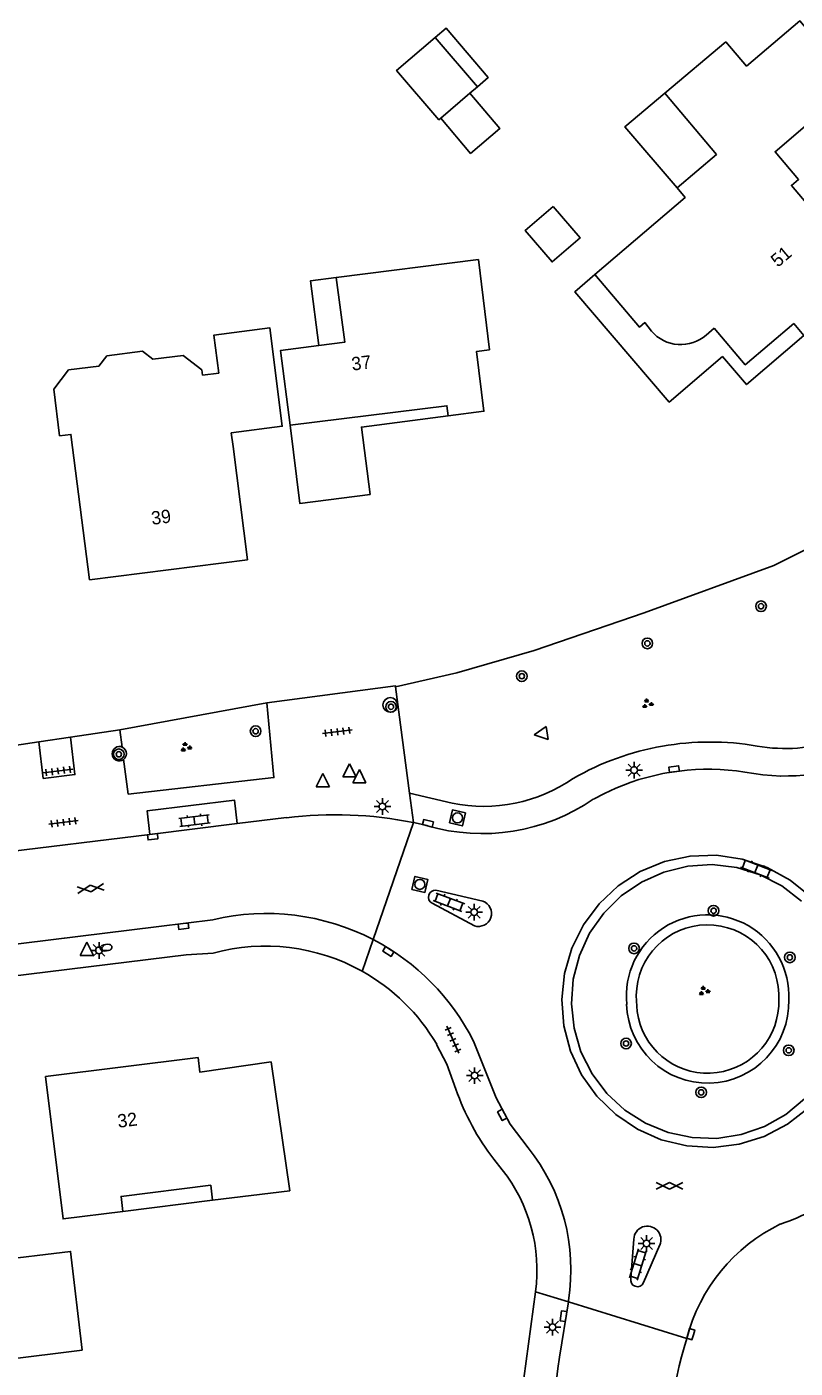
# Model space of a CAD drawing. Extents: x 131000 to 133013, y 393000 to 396501.
# Drawn here: x 131443.3 to 131501.1, y 395798 to 395898.9 of the extents above; entities that cross this region are included whole.
import ezdxf

# ---------------------------------------------------------------- set-up
doc = ezdxf.new("R2010")
doc.units = 0
for name, color, linetype in [('gg-afsc-erfafscheiding', 7, 'Continuous'), ('gg-anno-huisnummerreeks BGT', 7, 'Continuous'), ('gg-bbg-gedigitaliseerde bebouwing', 7, 'Continuous'), ('gg-bbg-gedigitaliseerde bijgebouw', 7, 'Continuous'), ('gg-bbg-hoofdgebouw', 7, 'Continuous'), ('gg-bbg-luifel en loopbrug', 7, 'Continuous'), ('gg-knt-verharding', 7, 'Continuous'), ('gt-grn-groengrens', 7, 'Continuous'), ('gt-grn-weggrens', 7, 'Continuous'), ('gt-symb-boom', 7, 'Continuous'), ('gt-symb-brandkraan', 7, 'Continuous'), ('gt-symb-gesloten verharding', 7, 'Continuous'), ('gt-symb-groenvak', 7, 'Continuous'), ('gt-symb-klinker verharding', 7, 'Continuous'), ('gt-symb-kolk', 7, 'Continuous'), ('gt-symb-lichtmast', 7, 'Continuous'), ('gt-symb-rioolschacht', 7, 'Continuous'), ('gt-symb-tegel verharding', 7, 'Continuous'), ('gt-symb-waterafsluiter', 7, 'Continuous')]:
    doc.layers.add(name, color=color, linetype=linetype)

# ---------------------------------------------------------------- blocks, each defined once
blk = doc.blocks.new('gt0-BOOM')
at = {"layer": 'gt-symb-boom'}
for radius in [0.4, 0.2]:
    blk.add_circle((0, 0), radius, dxfattribs=at)
blk = doc.blocks.new('gt0-KOLK')
at = {"layer": 'gt-symb-kolk'}
blk.add_lwpolyline([(0, 0), (0.37, 0), (0.37, 0.4), (-0.38, 0.4), (-0.38, 0), (0, 0)], dxfattribs=at)
blk = doc.blocks.new('gt0-KL1')
at = {"layer": 'gt-symb-klinker verharding'}
for p, q in [((-1.15, 0.3), (1.15, 0.3)), ((-1, -0.3), (-1, 0.3)), ((-0.5, 0.3), (-0.5, 0.45)), ((0, -0.3), (0, 0.3)), ((0.5, 0.3), (0.5, 0.45)), ((1, -0.3), (1, 0.3)), ((-1.15, -0.3), (1.15, -0.3)), ((-0.5, -0.45), (-0.5, -0.3)), ((0.5, -0.45), (0.5, -0.3))]:
    blk.add_line(p, q, dxfattribs=at)
blk = doc.blocks.new('gt0-GESVH1')
at = {"layer": 'gt-symb-gesloten verharding'}
for p, q in [((-0.99, -0.26), (0.01, 0.24)), ((0.01, -0.26), (-0.99, 0.24)), ((0.01, 0.24), (1.01, -0.26)), ((1.01, 0.24), (0.01, -0.26))]:
    blk.add_line(p, q, dxfattribs=at)
blk = doc.blocks.new('gt0-GRVAK')
at = {"layer": 'gt-symb-groenvak'}
for p, q in [((-0.11, 0.19), (-0.23, 0.24)), ((-0.18, 0.15), (0.09, 0.15)), ((-0.09, 0.21), (-0.16, 0.32)), ((-0.05, 0.21), (-0.05, 0.39)), ((0, 0.21), (0.06, 0.32)), ((0.02, 0.19), (0.13, 0.24)), ((0.26, -0.05), (0.2, 0.06)), ((0.31, -0.05), (0.31, 0.13)), ((0.35, -0.05), (0.41, 0.06)), ((-0.24, -0.23), (-0.36, -0.18)), ((-0.32, -0.26), (-0.05, -0.26)), ((-0.23, -0.21), (-0.29, -0.09)), ((-0.18, -0.2), (-0.18, -0.02)), ((-0.14, -0.21), (-0.07, -0.09)), ((-0.12, -0.23), (0, -0.18)), ((0.24, -0.07), (0.12, -0.02)), ((0.17, -0.11), (0.44, -0.11)), ((0.37, -0.07), (0.49, -0.02))]:
    blk.add_line(p, q, dxfattribs=at)
blk = doc.blocks.new('gt0-LMAST')
at = {"layer": 'gt-symb-lichtmast'}
for p, q in [((-0.18, 0.17), (-0.45, 0.44)), ((-0.01, 0.25), (-0.01, 0.62)), ((0.17, 0.17), (0.44, 0.44)), ((-0.26, 0), (-0.63, 0)), ((-0.18, -0.18), (-0.45, -0.45)), ((-0.01, -0.25), (-0.01, -0.63)), ((0.44, -0.45), (0.17, -0.18)), ((0.24, 0), (0.62, 0))]:
    blk.add_line(p, q, dxfattribs=at)
blk.add_circle((-0.01, 0), 0.25, dxfattribs=at)
blk = doc.blocks.new('gt0-RS')
at = {"layer": 'gt-symb-rioolschacht'}
blk.add_lwpolyline([(-0.5, -0.5), (0.5, -0.5), (0.5, 0.5), (-0.5, 0.5)], close=True, dxfattribs=at)
blk.add_circle((0, 0), 0.375, dxfattribs=at)
blk = doc.blocks.new('gt0-WAFSL')
at = {"layer": 'gt-symb-waterafsluiter'}
for p, q in [((-0.5, -0.33), (0, 0.67)), ((0, 0.67), (0.5, -0.33)), ((0.5, -0.33), (-0.5, -0.33))]:
    blk.add_line(p, q, dxfattribs=at)
blk = doc.blocks.new('gt0-TEG1')
at = {"layer": 'gt-symb-tegel verharding'}
for p, q in [((-1.12, 0), (1.12, 0)), ((-0.9, -0.25), (-0.9, 0.25)), ((-0.45, -0.25), (-0.45, 0.25)), ((0, -0.25), (0, 0.25)), ((0.45, -0.25), (0.45, 0.25)), ((0.9, -0.25), (0.9, 0.25))]:
    blk.add_line(p, q, dxfattribs=at)
blk = doc.blocks.new('gt0-BR')
at = {"layer": 'gt-symb-brandkraan'}
for centre, radius, start, end in [((-0.24, 0), 0.206, 107.5669, 252.4331), ((0.6, -2.66), 3, 106.892, 107.5669), ((0, -0.69), 0.938, 73.108, 106.892), ((-0.6, -2.66), 3, 72.4331, 73.108), ((0.24, 0), 0.206, 287.567, 72.4331), ((0.6, 2.66), 3, 252.4331, 253.108), ((0, 0.69), 0.938, 253.108, 286.8921), ((-0.6, 2.66), 3, 286.8921, 287.567)]:
    blk.add_arc(centre, radius, start, end, dxfattribs=at)

msp = doc.modelspace()

# ---------------------------------------------------------------- linework, layer by layer
at = {"layer": 'gg-afsc-erfafscheiding'}
msp.add_lwpolyline([(131471.03, 395849.25), (131475.62, 395850.3), (131481.45, 395851.98), (131489.73, 395854.82), (131499.48, 395858.39), (131508.21, 395862.74), (131513.37, 395866.67), (131519.24, 395871.39), (131527.72, 395881.59)], dxfattribs=at)
at = {"layer": 'gg-bbg-gedigitaliseerde bebouwing'}
for p, q in [((131495.86, 395897.78), (131491.27, 395893.92)), ((131458.8, 395867.34), (131458.67, 395868.36)), ((131459.88, 395858.82), (131458.8, 395867.34)), ((131457.26, 395810.64), (131463.08, 395811.34))]:
    msp.add_line(p, q, dxfattribs=at)
for points in [[(131491.27, 395893.92), (131495.16, 395889.3), (131492.21, 395886.78)], [(131492.21, 395886.78), (131492.8, 395886.07), (131486.02, 395880.27)], [(131478.1, 395874.61), (131477.25, 395881.39), (131466.56, 395880.04)], [(131466.56, 395880.04), (131467.2, 395875.18), (131465.25, 395874.93)], [(131457.73, 395872.86), (131457.36, 395875.71), (131461.57, 395876.25), (131462.5, 395868.86), (131458.67, 395868.36)], [(131500.98, 395876.58), (131497.32, 395873.48), (131494.98, 395876.24)], [(131457.73, 395872.86), (131456.51, 395872.71), (131456.46, 395873.1), (131455.06, 395874.19), (131452.78, 395873.9), (131452, 395874.5), (131449.32, 395874.16), (131448.71, 395873.38), (131446.43, 395873.09), (131445.31, 395871.64)], [(131465.25, 395874.93), (131462.38, 395874.56), (131463.09, 395868.93)], [(131444.7, 395819.95), (131446.02, 395809.24), (131450.52, 395809.8)], [(131450.52, 395809.8), (131450.38, 395810.93), (131457.12, 395811.77), (131457.26, 395810.64)]]:
    msp.add_lwpolyline(points, dxfattribs=at)
at = {"layer": 'gg-bbg-gedigitaliseerde bijgebouw'}
for p, q in [((131477.19, 395894.39), (131474, 395898.11)), ((131476.61, 395893.9), (131477.19, 395894.39)), ((131474.42, 395892.02), (131476.61, 395893.9))]:
    msp.add_line(p, q, dxfattribs=at)
for points in [[(131474, 395898.11), (131471.1, 395895.62), (131474.28, 395891.91), (131474.42, 395892.02)], [(131482.88, 395885.38), (131480.77, 395883.57), (131482.79, 395881.22), (131484.9, 395883.03), (131482.88, 395885.38)], [(131447.46, 395799.36), (131441.62, 395798.65), (131440.72, 395806.08), (131446.58, 395806.79), (131447.46, 395799.36)]]:
    msp.add_lwpolyline(points, dxfattribs=at)
at = {"layer": 'gg-bbg-hoofdgebouw'}
for p, q in [((131494.98, 395876.24), (131494.38, 395875.72)), ((131501.74, 395875.69), (131500.98, 395876.58)), ((131448, 395857.31), (131459.88, 395858.82)), ((131461.66, 395821.05), (131463.08, 395811.34))]:
    msp.add_line(p, q, dxfattribs=at)
for points in [[(131495.86, 395897.78), (131497.42, 395895.95), (131501.43, 395899.34), (131505.49, 395894.57), (131499.57, 395889.5), (131501.33, 395887.43), (131500.8, 395886.97), (131503.55, 395883.7), (131505.78, 395883.53), (131505.57, 395881.35), (131506.76, 395879.97), (131501.74, 395875.69)], [(131490.27, 395876.01), (131489.76, 395876.65), (131489.38, 395876.31), (131486.02, 395880.27)], [(131478.1, 395874.61), (131477.11, 395874.48), (131477.67, 395869.99), (131474.98, 395869.64)], [(131445.31, 395871.64), (131445.75, 395868.14), (131446.61, 395868.25), (131448, 395857.31)], [(131474.98, 395869.64), (131474.89, 395870.4), (131463.09, 395868.93)], [(131444.7, 395819.95), (131456.17, 395821.37), (131456.31, 395820.27), (131461.66, 395821.05)]]:
    msp.add_lwpolyline(points, dxfattribs=at)
msp.add_arc((131492.47, 395877.91), 2.91, 220.8215, 311.1341, dxfattribs=at)
at = {"layer": 'gg-bbg-luifel en loopbrug'}
msp.add_line((131450.52, 395809.8), (131457.26, 395810.64), dxfattribs=at)
for points in [[(131477.19, 395894.39), (131478, 395895.09), (131474.82, 395898.81), (131474, 395898.11)], [(131474.42, 395892.02), (131476.67, 395889.38), (131478.87, 395891.26), (131476.61, 395893.9)], [(131492.21, 395886.78), (131488.27, 395891.38), (131491.27, 395893.92)], [(131466.56, 395880.04), (131464.62, 395879.79), (131465.25, 395874.93)], [(131486.02, 395880.27), (131484.51, 395878.98), (131491.61, 395870.68), (131495.61, 395874.1), (131497.42, 395871.99), (131501.74, 395875.69)], [(131474.98, 395869.64), (131468.45, 395868.79), (131469.11, 395863.73), (131463.83, 395863.04), (131463.09, 395868.93)]]:
    msp.add_lwpolyline(points, dxfattribs=at)
at = {"layer": 'gg-knt-verharding'}
for p, q in [((131471.03, 395849.25), (131472.07, 395841.26)), ((131450.29, 395846.02), (131461.34, 395848.06)), ((131446.57, 395845.47), (131450.29, 395846.02)), ((131450.45, 395844.73), (131450.29, 395846.02)), ((131439.96, 395844.5), (131444.2, 395845.12)), ((131444.2, 395845.12), (131446.57, 395845.47)), ((131450.92, 395841.18), (131450.57, 395843.81)), ((131472.07, 395841.26), (131472.36, 395839.05)), ((131475.27, 395840.51), (131472.07, 395841.26)), ((131452.53, 395838.16), (131459.12, 395838.97)), ((131462.82, 395839.42), (131459.12, 395838.97)), ((131473.41, 395838.82), (131472.36, 395839.05)), ((131440.11, 395836.63), (131452.53, 395838.16)), ((131474.06, 395833.96), (131477.59, 395833.15)), ((131476.95, 395831.29), (131473.78, 395832.99)), ((131335.68, 395816.8), (131457.28, 395831.73)), ((131479.04, 395812.94), (131478.42, 395813.73)), ((131488.94, 395807.72), (131488.72, 395804.78)), ((131489.68, 395804.45), (131490.9, 395807.28)), ((131480.67, 395797.23), (131481.55, 395803.76)), ((131484.02, 395803), (131483.36, 395798.84)), ((131484.04, 395803.11), (131484.02, 395803))]:
    msp.add_line(p, q, dxfattribs=at)
for points in [[(131461.34, 395848.06), (131471.02, 395849.33), (131471.03, 395849.25)], [(131450.92, 395841.18), (131461.87, 395842.43), (131461.34, 395848.06)], [(131499.99, 395842.55), (131498.64, 395842.64), (131497.29, 395842.84)], [(131459.12, 395838.97), (131458.92, 395840.73), (131452.35, 395839.94), (131452.53, 395838.16)], [(131487.58, 395841.64), (131486.73, 395841.24), (131485.9, 395840.81)], [(131483.68, 395823.77), (131483.53, 395825.74), (131483.73, 395827.7), (131484.28, 395829.6), (131485.15, 395831.36), (131486.33, 395832.95), (131487.77, 395834.29), (131489.43, 395835.36), (131491.25, 395836.12), (131493.18, 395836.53), (131495.15, 395836.6), (131497.1, 395836.31), (131498.97, 395835.68), (131500.7, 395834.73), (131502.23, 395833.48)], [(131484.45, 395823.58), (131484.25, 395825.42), (131484.39, 395827.26), (131484.85, 395829.05), (131485.62, 395830.72), (131486.68, 395832.24), (131487.99, 395833.54), (131489.52, 395834.58), (131491.21, 395835.33), (131493, 395835.77), (131494.84, 395835.89), (131496.68, 395835.67), (131498.44, 395835.13), (131500.08, 395834.28), (131501.55, 395833.15)], [(131457.3, 395829.22), (131455.28, 395829.11), (131332.44, 395814.02)], [(131502.05, 395817.58), (131500.49, 395816.36), (131498.74, 395815.45), (131496.86, 395814.86), (131494.9, 395814.62), (131492.93, 395814.73), (131491.01, 395815.19), (131489.21, 395815.98), (131487.58, 395817.09), (131486.16, 395818.47), (131485.02, 395820.08), (131484.19, 395821.86), (131483.68, 395823.77)], [(131501.79, 395818.26), (131500.37, 395817.09), (131498.76, 395816.18), (131497.01, 395815.58), (131495.18, 395815.3), (131493.34, 395815.36), (131491.53, 395815.74), (131489.82, 395816.44), (131488.26, 395817.43), (131486.91, 395818.68), (131485.8, 395820.16), (131484.97, 395821.81), (131484.45, 395823.58)], [(131476.88, 395822.61), (131478.58, 395818.34), (131479.65, 395816.37), (131480.99, 395814.59)], [(131475.56, 395819), (131474.87, 395820.88), (131474.11, 395822.37)]]:
    msp.add_lwpolyline(points, dxfattribs=at)
for centre, radius, start, end in [((131470.62, 395847.9), 0.549, 0, 180), ((131470.62, 395847.9), 0.549, 180, 0), ((131450.25, 395844.23), 0.539, 67.2335, 179.9697), ((131450.24, 395844.23), 0.54, 0.0529, 67.1141), ((131494.69, 395824.34), 20.77, 80.2113, 119.7499), ((131500.34, 395856.94), 12.32, 260.1222, 288.4698), ((131500.24, 395857.52), 14.97, 269.025, 304.4169), ((131450.25, 395844.23), 0.539, 180.0179, 307.5937), ((131450.24, 395844.23), 0.54, 307.6699, 359.9539), ((131494.53, 395825.34), 17.72, 81.0578, 113.0978), ((131477.62, 395852.27), 12, 258.7102, 304.3492), ((131477.55, 395852.99), 14.77, 253.6975, 304.399), ((131466.47, 395810.15), 29.49, 78.4836, 97.1098), ((131474.01, 395833.45), 0.515, 84.8045, 163.9334), ((131474.01, 395833.45), 0.515, 163.9214, 242.8664), ((131477.26, 395832.22), 0.983, 251.7824, 70.2234), ((131461.31, 395814.78), 17.43, 62.6157, 103.3639), ((131461.25, 395814.86), 14.9, 60.8375, 105.3483), ((131461.32, 395814.78), 17.42, 26.7365, 62.6297), ((131461.25, 395814.86), 14.9, 30.2942, 60.8416), ((131493.05, 395825.07), 18.51, 199.1366, 217.7654), ((131469.51, 395805.41), 14.7, 351.0155, 38.6622), ((131469.45, 395805.39), 12.21, 352.3204, 38.2057), ((131494.29, 395825.67), 17.75, 288.703, 297.2744), ((131489.96, 395807.68), 1.02, 336.752, 177.6699), ((131505.77, 395796.92), 13.27, 115.8668, 165.453), ((131489.21, 395804.65), 0.507, 164.6475, 250.6305), ((131489.21, 395804.65), 0.507, 250.6142, 336.7393), ((131522.65, 395791.03), 31.12, 162.7663, 204.4825), ((131524.51, 395792.48), 41.64, 171.2228, 190.0713)]:
    msp.add_arc(centre, radius, start, end, dxfattribs=at)
at = {"layer": 'gt-grn-groengrens'}
for p, q in [((131489.13, 395826.04), (131489.2, 395824.85)), ((131499.85, 395826.17), (131499.84, 395825.23))]:
    msp.add_line(p, q, dxfattribs=at)
for centre, radius, start, end in [((131494.49, 395826), 6.11, 357.2308, 185.8338), ((131494.49, 395826), 5.36, 1.8002, 179.6424), ((131494.5, 395825.55), 6.1, 181.5651, 1.4995), ((131494.5, 395825.55), 5.35, 187.5407, 356.5732)]:
    msp.add_arc(centre, radius, start, end, dxfattribs=at)
at = {"layer": 'gt-grn-weggrens'}
for p, q in [((131469.33, 395830.25), (131472.36, 395839.05)), ((131468.51, 395827.86), (131469.33, 395830.25)), ((131484.02, 395803), (131481.55, 395803.76)), ((131492.93, 395800.25), (131484.02, 395803))]:
    msp.add_line(p, q, dxfattribs=at)
msp.add_lwpolyline([(131444.2, 395845.12), (131444.53, 395842.37), (131446.91, 395842.66), (131446.57, 395845.47)], dxfattribs=at)

# ---------------------------------------------------------------- block references
at = {"layer": 'gt-symb-boom'}
for p in [(131498.51, 395855.32), (131489.96, 395852.53), (131480.52, 395850.06), (131470.68, 395847.76), (131460.5, 395845.92), (131450.21, 395844.19), (131494.94, 395832.42), (131488.96, 395829.59), (131500.68, 395828.91), (131488.36, 395822.43), (131500.59, 395821.92), (131494.01, 395818.76)]:
    msp.add_blockref('gt0-BOOM', p, dxfattribs=at)
at = {"layer": 'gt-symb-brandkraan', "rotation": 6.66296362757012}
msp.add_blockref('gt0-BR', (131449.25, 395829.64), dxfattribs=at)
at = {"layer": 'gt-symb-gesloten verharding', "rotation": -172.93185994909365}
msp.add_blockref('gt0-GESVH1', (131448.1, 395834.08), dxfattribs=at)
at = {"layer": 'gt-symb-gesloten verharding'}
msp.add_blockref('gt0-GESVH1', (131491.62, 395811.74), dxfattribs=at)
at = {"layer": 'gt-symb-groenvak'}
for p in [(131489.95, 395847.98), (131455.24, 395844.71), (131494.21, 395826.38)]:
    msp.add_blockref('gt0-GRVAK', p, dxfattribs=at)
at = {"layer": 'gt-symb-klinker verharding'}
for p, rotation in [((131455.9, 395839.2), 7.0042592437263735), ((131498.15, 395835.57), -20.99223094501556), ((131475.04, 395833.06), -21.045740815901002), ((131489.24, 395805.81), -106.98473253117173)]:
    msp.add_blockref('gt0-KL1', p, dxfattribs=dict(at, rotation=rotation))
at = {"layer": 'gt-symb-kolk'}
for p, rotation in [((131492, 395842.87), 8.340866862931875), ((131473.42, 395838.8), -14.119602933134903), ((131452.73, 395838.18), -173.28012011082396), ((131455.04, 395831.45), -172.99574075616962), ((131470.58, 395829.53), 147.78810262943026), ((131479.22, 395817.16), 118.615031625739), ((131483.85, 395801.9), 81.08396326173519), ((131493.42, 395800.52), 74.0309834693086)]:
    msp.add_blockref('gt0-KOLK', p, dxfattribs=dict(at, rotation=rotation))
at = {"layer": 'gt-symb-lichtmast'}
for p in [(131488.97, 395843), (131470.04, 395840.26), (131476.94, 395832.31), (131448.73, 395829.44), (131476.98, 395820.02), (131489.91, 395807.39), (131482.83, 395801.1)]:
    msp.add_blockref('gt0-LMAST', p, dxfattribs=at)
at = {"layer": 'gt-symb-rioolschacht', "rotation": -12.938810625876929}
for p in [(131475.68, 395839.4), (131472.85, 395834.4)]:
    msp.add_blockref('gt0-RS', p, dxfattribs=at)
at = {"layer": 'gt-symb-tegel verharding'}
for p, rotation in [((131466.65, 395845.88), 7.0042592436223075), ((131445.64, 395842.93), 7.0042592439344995), ((131446.05, 395839.07), -172.81812146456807), ((131475.34, 395822.72), -66.10152212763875)]:
    msp.add_blockref('gt0-TEG1', p, dxfattribs=dict(at, rotation=rotation))
at = {"layer": 'gt-symb-waterafsluiter', "rotation": 97.70065539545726}
msp.add_blockref('gt0-WAFSL', (131482.1, 395845.74), dxfattribs=at)
at = {"layer": 'gt-symb-waterafsluiter'}
for p in [(131465.55, 395842.06), (131467.55, 395842.81), (131468.3, 395842.36), (131447.8, 395829.39)]:
    msp.add_blockref('gt0-WAFSL', p, dxfattribs=at)

# ---------------------------------------------------------------- texts
at = {"layer": 'gg-anno-huisnummerreeks BGT'}
for s, rotation, p in [('51', 40.1, (131499.77, 395880.77)), ('37', 7.1, (131467.77, 395873.04)), ('39', 7.2, (131452.71, 395861.44)), ('32', 7.1, (131450.17, 395816.09))]:
    msp.add_text(s, height=1, rotation=rotation, dxfattribs=at).set_placement(p)

doc.saveas('drawing.dxf')
